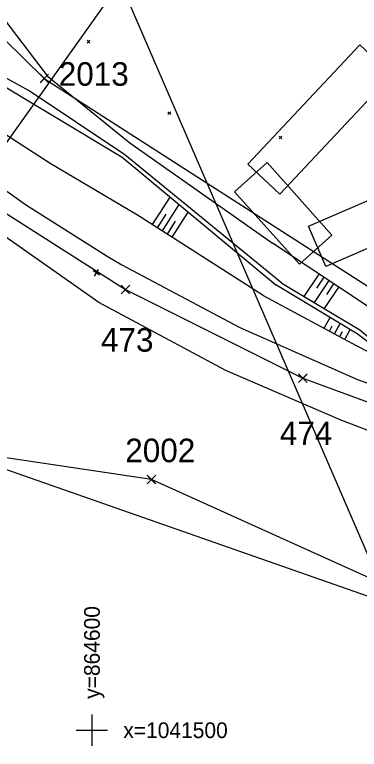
# Model space of a CAD drawing. Extents: x -866402 to -860377, y -1041908 to -1038598.
# Drawn here: x -864609.8 to -864565.9, y -1041502.4 to -1041408.8 of the extents above; entities that cross this region are included whole.
import ezdxf

# ---------------------------------------------------------------- set-up
doc = ezdxf.new("R2010")
doc.units = 0
for name, color, linetype in [('CD-budouci SZDC', 7, 'Continuous'), ('PS 02 trasa', 7, 'Continuous'), ('Vrstva 1', 7, 'Continuous'), ('Vrstva 21', 7, 'Continuous'), ('Vrstva 48', 7, 'Continuous'), ('Vrstva 49', 7, 'Continuous'), ('Vrstva 5', 7, 'Continuous'), ('Vrstva 60', 7, 'Continuous'), ('Vrstva 7', 7, 'Continuous'), ('Vrstva 9', 7, 'Continuous')]:
    doc.layers.add(name, color=color, linetype=linetype)

msp = doc.modelspace()

# ---------------------------------------------------------------- linework, layer by layer
at = {"layer": 'CD-budouci SZDC'}
for points in [[(-864665.06, -1041338.43), (-864653.609, -1041357.419), (-864647.62, -1041382.33), (-864624.03, -1041399.3), (-864606.07, -1041416.92), (-864555.64, -1041449.33), (-864516.78, -1041457.92), (-864499.9, -1041462.62), (-864479.393, -1041454.553)], [(-864511.175, -1041504.766), (-864592.42, -1041468.06), (-864623.79, -1041463.38), (-864639.952, -1041446.086), (-864656.45, -1041414.71), (-864663.56, -1041393.24), (-864684.432, -1041373.516), (-864702.863, -1041353.237)]]:
    msp.add_lwpolyline(points, dxfattribs=at)
at = {"layer": 'PS 02 trasa'}
msp.add_lwpolyline([(-864722.992, -1041290.927), (-864709.891, -1041312.256), (-864696.818, -1041333.455), (-864683.647, -1041354.845), (-864669.989, -1041375.841), (-864670.047, -1041375.753), (-864654.196, -1041396.064), (-864636.993, -1041413.96), (-864617.087, -1041430.25), (-864595.729, -1041443.847), (-864573.114, -1041455.135), (-864549.386, -1041463.847), (-864525.459, -1041469.721), (-864500.135, -1041472.829), (-864472.89, -1041473.438), (-864449.699, -1041470.862), (-864425.036, -1041465.796), (-864401.282, -1041457.793)], dxfattribs=at)
at = {"layer": 'Vrstva 1'}
msp.add_lwpolyline([(-864660.545, -1041384.312), (-864648.764, -1041398.285), (-864637.324, -1041409.88), (-864628.737, -1041417.571), (-864614.307, -1041428.885), (-864608.46, -1041432.983), (-864598.058, -1041439.573), (-864596.168, -1041440.691), (-864581.143, -1041448.684), (-864566.161, -1041455.298), (-864550.668, -1041460.814), (-864535.003, -1041465.122), (-864518.28, -1041468.45), (-864503.159, -1041470.303), (-864484.934, -1041471.156), (-864466.457, -1041470.504), (-864453.718, -1041469.171), (-864442.565, -1041467.382), (-864426.528, -1041463.796), (-864410.765, -1041459.054), (-864395.411, -1041453.487), (-864380.311, -1041447.453), (-864365.186, -1041441.218)], dxfattribs=at)
at = {"layer": 'Vrstva 21'}
for points in [[(-864598.121, -1041400.684), (-864542.042, -1041376.428), (-864494.403, -1041486.567), (-864550.482, -1041510.823)], [(-864565.843, -1041412.647), (-864561.777, -1041416.468), (-864576.053, -1041431.66), (-864580.119, -1041427.839)], [(-864581.819, -1041431.377), (-864577.66, -1041427.658), (-864569.403, -1041436.891), (-864573.561, -1041440.611)], [(-864570.171, -1041440.895), (-864572.386, -1041435.774), (-864553.253, -1041427.499), (-864551.038, -1041432.619)]]:
    msp.add_lwpolyline(points, close=True, dxfattribs=at)
at = {"layer": 'Vrstva 48'}
for p, q in [((-864592.284, -1041435.551), (-864590.038, -1041432.042)), ((-864591.02, -1041436.36), (-864588.875, -1041433.007)), ((-864591.652, -1041435.956), (-864590.554, -1041434.24)), ((-864589.757, -1041437.168), (-864587.712, -1041433.972)), ((-864590.388, -1041436.764), (-864589.341, -1041435.127)), ((-864571.071, -1041441.855), (-864572.968, -1041444.704)), ((-864569.822, -1041442.686), (-864571.681, -1041445.477)), ((-864570.446, -1041442.271), (-864571.385, -1041443.681)), ((-864568.574, -1041443.518), (-864570.393, -1041446.25)), ((-864569.198, -1041443.102), (-864570.117, -1041444.483)), ((-864570.394, -1041448.769), (-864569.65, -1041447.388)), ((-864569.074, -1041449.48), (-864568.364, -1041448.163)), ((-864569.734, -1041449.125), (-864569.371, -1041448.45)), ((-864568.413, -1041449.836), (-864568.067, -1041449.193)), ((-864567.753, -1041450.192), (-864567.078, -1041448.938))]:
    msp.add_line(p, q, dxfattribs=at)
at = {"layer": 'Vrstva 49'}
for p, q in [((-864628.629, -1041386.685), (-864605.687, -1041416.6)), ((-864600.613, -1041412.073), (-864600.259, -1041412.427)), ((-864600.613, -1041412.427), (-864600.259, -1041412.073)), ((-864605.687, -1041416.6), (-864595.17, -1041425.138)), ((-864590.311, -1041421.177), (-864589.957, -1041421.531)), ((-864590.311, -1041421.531), (-864589.957, -1041421.177)), ((-864576.143, -1041424.283), (-864575.789, -1041424.637)), ((-864576.143, -1041424.637), (-864575.789, -1041424.283)), ((-864595.17, -1041425.138), (-864576.972, -1041437.925)), ((-864563.87, -1041446.65), (-864576.972, -1041437.925))]:
    msp.add_line(p, q, dxfattribs=at)
for points in [[(-864582.945, -1041454.166), (-864599.132, -1041445.506), (-864611.133, -1041437.038), (-864616.873, -1041433.715), (-864631.396, -1041421.003), (-864639.987, -1041412.85), (-864652.077, -1041401.348), (-864661.411, -1041391.601)], [(-864575.781, -1041443.015), (-864595.792, -1041426.684), (-864607.997, -1041418.513), (-864622.814, -1041410.343)], [(-864622.83, -1041411.075), (-864622.279, -1041411.295), (-864596.15, -1041426.972), (-864576.546, -1041443.234)], [(-864578.166, -1041444.584), (-864594.18, -1041434.338), (-864605.344, -1041427.784), (-864610.381, -1041424.499), (-864618.64, -1041419.077), (-864621.689, -1041418.13), (-864628.857, -1041412.655)], [(-864549.153, -1041457.349), (-864561.624, -1041452.92), (-864566.187, -1041449.474), (-864576.546, -1041443.234)], [(-864575.781, -1041443.015), (-864565.868, -1041448.968), (-864561.462, -1041452.627), (-864549.153, -1041457.349)], [(-864578.166, -1041444.584), (-864566.3, -1041450.974), (-864561.695, -1041453.35), (-864549.258, -1041457.624), (-864534.187, -1041462.262), (-864517.696, -1041465.172)], [(-864491.637, -1041480.196), (-864500.197, -1041484.25), (-864505.409, -1041486.589), (-864511.481, -1041483.59), (-864519.234, -1041476.072), (-864536.336, -1041470.833), (-864553.264, -1041466.209), (-864568.353, -1041460.436), (-864582.945, -1041454.166)], [(-864625.496, -1041461.663), (-864557.41, -1041485.515), (-864542.833, -1041488.105), (-864530.027, -1041494.692), (-864517.884, -1041498.599), (-864507.722, -1041502.345), (-864502.404, -1041498.191), (-864496.185, -1041492.859)]]:
    msp.add_lwpolyline(points, dxfattribs=at)
at = {"layer": 'Vrstva 5'}
for p, q in [((-864600, -1041498), (-864600, -1041502)), ((-864602, -1041500), (-864598, -1041500))]:
    msp.add_line(p, q, dxfattribs=at)
at = {"layer": 'Vrstva 60'}
for p, q in [((-864605.62, -1041417.37), (-864606.62, -1041416.37)), ((-864605.62, -1041416.47), (-864606.62, -1041417.47)), ((-864606.52, -1041417.37), (-864605.52, -1041416.37)), ((-864606.52, -1041416.47), (-864605.52, -1041417.47)), ((-864606.07, -1041416.92), (-864606.07, -1041416.92)), ((-864595.279, -1041444.297), (-864596.279, -1041443.297)), ((-864595.279, -1041443.397), (-864596.279, -1041444.397)), ((-864596.179, -1041444.297), (-864595.179, -1041443.297)), ((-864596.179, -1041443.397), (-864595.179, -1041444.397)), ((-864595.729, -1041443.847), (-864595.729, -1041443.847)), ((-864572.664, -1041455.585), (-864573.664, -1041454.585)), ((-864572.664, -1041454.685), (-864573.664, -1041455.685)), ((-864573.564, -1041455.585), (-864572.564, -1041454.585)), ((-864573.564, -1041454.685), (-864572.564, -1041455.685)), ((-864573.114, -1041455.135), (-864573.114, -1041455.135)), ((-864591.97, -1041468.51), (-864592.97, -1041467.51)), ((-864591.97, -1041467.61), (-864592.97, -1041468.61)), ((-864592.87, -1041468.51), (-864591.87, -1041467.51)), ((-864592.87, -1041467.61), (-864591.87, -1041468.61)), ((-864592.42, -1041468.06), (-864592.42, -1041468.06))]:
    msp.add_line(p, q, dxfattribs=at)
at = {"layer": 'Vrstva 7'}
for p, q in [((-864598.999, -1041441.985), (-864599.843, -1041441.449)), ((-864599.689, -1041442.139), (-864599.153, -1041441.295))]:
    msp.add_line(p, q, dxfattribs=at)
at = {"layer": 'Vrstva 9'}
msp.add_line((-864611.849, -1041426.436), (-864579.049, -1041380.327), dxfattribs=at)

# ---------------------------------------------------------------- texts
at = {"layer": 'Vrstva 5'}
msp.add_text('y=864600', height=2, rotation=90, dxfattribs=at).set_placement((-864599, -1041496))
msp.add_text('x=1041500', height=2, dxfattribs=at).set_placement((-864596, -1041501))
at = {"layer": 'Vrstva 60'}
for s, p in [('2013', (-864604.229, -1041417.862)), ('473', (-864598.846, -1041451.748)), ('474', (-864576.053, -1041463.66)), ('2002', (-864595.75, -1041465.839))]:
    msp.add_text(s, height=3, dxfattribs=at).set_placement(p)

doc.saveas('drawing.dxf')
